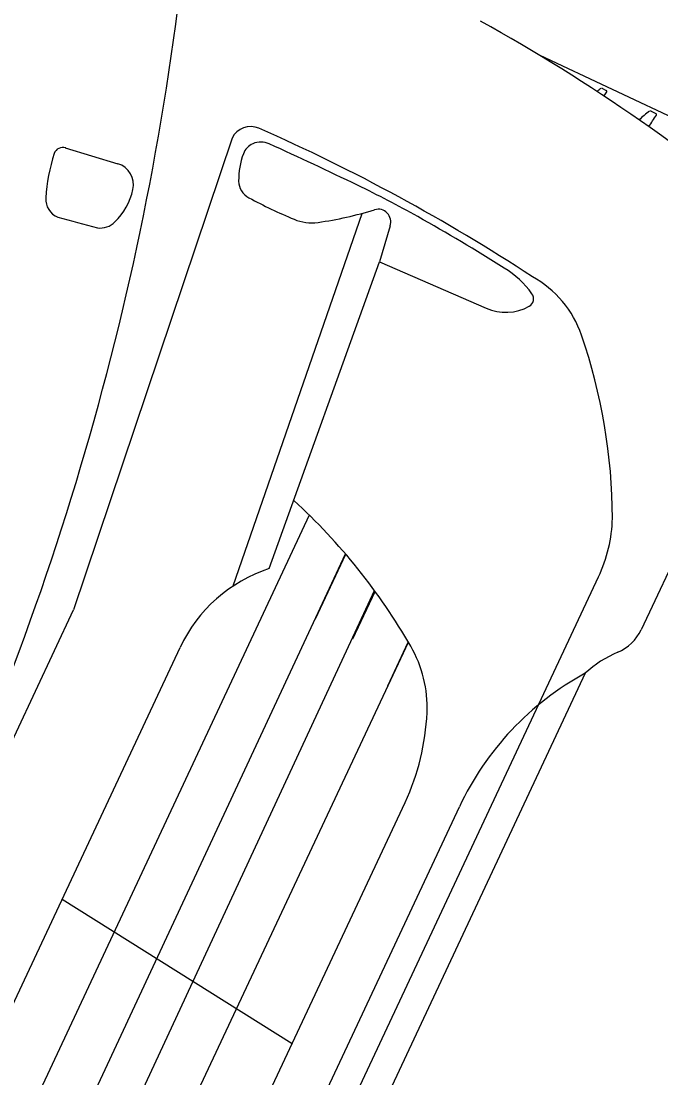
# Model space of a CAD drawing. Extents: x 14104283 to 14120882, y 8635219 to 8671666.
# Drawn here: x 14118252.4 to 14118257.16, y 8668535.44 to 8668543.31 of the extents above; entities that cross this region are included whole.
import ezdxf

# ---------------------------------------------------------------- set-up
doc = ezdxf.new("R2010")
doc.units = 0
doc.layers.add('Cell', color=7, linetype='Continuous')

msp = doc.modelspace()

# ---------------------------------------------------------------- linework, layer by layer
at = {"layer": 'Cell'}
for p, q in [((14118259.2317, 8668541.6583), (14118256.2602, 8668543.0504)), ((14118256.7257, 8668542.8061), (14118256.7537, 8668542.7919)), ((14118256.7586, 8668542.7807), (14118256.7586, 8668542.7807)), ((14118257.0869, 8668542.6366), (14118257.1223, 8668542.6193)), ((14118253.967, 8668542.4366), (14118252.7853, 8668538.9216)), ((14118252.7238, 8668542.3648), (14118253.1164, 8668542.2457)), ((14118253.9753, 8668539.1006), (14118254.9359, 8668541.8759)), ((14118255.1432, 8668541.7834), (14118255.0632, 8668541.5141)), ((14118258.203, 8668541.313), (14118257.0132, 8668538.7735)), ((14118254.5874, 8668538.8546), (14118254.8133, 8668539.3366)), ((14118254.866, 8668538.7057), (14118255.0319, 8668539.0598)), ((14118247.0544, 8668526.6887), (14118252.7853, 8668538.9216)), ((14118255.1256, 8668538.3559), (14118255.2789, 8668538.6831)), ((14118252.2093, 8668535.7189), (14118253.5793, 8668538.6432)), ((14118256.5968, 8668538.4501), (14118253.2265, 8668531.256)), ((14118252.7012, 8668536.7687), (14118254.4135, 8668535.6938))]:
    msp.add_line(p, q, dxfattribs=at)
for points in [[(14118254.2438, 8668539.2294), (14118255.0632, 8668541.5141), (14118255.8579, 8668541.169)], [(14118254.5418, 8668539.6275), (14118251.0891, 8668532.2574), (14118247.6363, 8668524.8873)], [(14118248.0293, 8668524.865), (14118251.4335, 8668532.096), (14118254.8105, 8668539.3398)], [(14118249.368, 8668523.5268), (14118253.0318, 8668531.3473), (14118256.6956, 8668539.1678)], [(14118248.3787, 8668524.8737), (14118251.7257, 8668531.9592), (14118255.0275, 8668539.0658)], [(14118248.8351, 8668524.9257), (14118252.0522, 8668531.8062), (14118255.2796, 8668538.6818)], [(14118249.7356, 8668525.7087), (14118252.495, 8668531.5987), (14118255.2544, 8668537.4887)], [(14118250.0208, 8668525.4196), (14118252.8399, 8668531.4371), (14118255.659, 8668537.4546)]]:
    msp.add_lwpolyline(points, dxfattribs=at)
for centre, radius, start, end in [((14118231.9141, 8668546.2065), 21.8297, 334.88463, 355.16802), ((14118249.0458, 8668531.1135), 13.9477, 49.42516, 60.95889), ((14118257.4175, 8668541.8319), 1.2012, 125.87028, 127.61004), ((14118256.7202, 8668542.7966), 0.0109, 60.20009, 127.37083), ((14118251.9011, 8668546.3315), 6.017, 323.46697, 323.83325), ((14118256.7496, 8668542.7835), 0.00943, 342.77138, 63.92496), ((14118257.7946, 8668541.6823), 1.1949, 126.98223, 131.84138), ((14118202.8119, 8668578.2351), 64.9571, 326.646628, 326.737873), ((14118257.0813, 8668542.6311), 0.00792, 44.56903, 133.74365), ((14118257.1181, 8668542.6108), 0.00943, 342.77138, 63.92496), ((14118254.1048, 8668542.3692), 0.1534, 66.22433, 153.95384), ((14118248.5181, 8668529.6879), 14.0108, 56.73725, 66.22433), ((14118252.706, 8668542.2997), 0.0675, 71.57232, 161.48979), ((14118254.1721, 8668542.2755), 0.1294, 112.85479, 159.77605), ((14118254.1808, 8668542.2549), 0.1518, 65.65114, 112.85479), ((14118242.6001, 8668516.6646), 28.2405, 64.1766, 65.65114), ((14118253.8359, 8668541.9214), 1.259, 161.48979, 176.84938), ((14118254.5877, 8668542.1224), 0.5723, 159.77605, 180.60144), ((14118253.069, 8668542.0894), 0.1634, 346.88801, 73.13342), ((14118254.1587, 8668542.1179), 0.1432, 180.60144, 242.18626), ((14118252.744, 8668542.1651), 0.4971, 314.70242, 346.88801), ((14118251.256, 8668534.5515), 8.3693, 60.71641, 64.1766), ((14118252.7255, 8668541.9826), 0.147, 176.84938, 247.1995), ((14118256.1485, 8668545.8898), 4.4078, 242.18626, 247.02979), ((14118254.212, 8668544.5672), 2.7869, 278.13965, 287.03235), ((14118255.0555, 8668541.8137), 0.0928, 340.94194, 107.03235), ((14118280.7177, 8668645.9079), 107.7748, 254.91468, 255.077424), ((14118252.9839, 8668541.9227), 0.1562, 262.7926, 314.70242), ((14118254.5591, 8668542.14), 0.335, 247.02979, 278.13965), ((14118247.9717, 8668528.6952), 15.0836, 57.87031, 60.71641), ((14118255.5919, 8668540.8289), 0.7556, 36.41337, 57.87031), ((14118255.8278, 8668540.7149), 0.7838, 18.8432, 61.42241), ((14118256.1486, 8668541.2395), 0.0638, 298.64544, 36.41337), ((14118256.0037, 8668541.5048), 0.3661, 246.52527, 298.64544), ((14118252.5115, 8668539.5832), 4.288, 0.291, 18.8432), ((14118251.3483, 8668536.3752), 4.558, 29.95928, 47.52988), ((14118255.6962, 8668539.636), 1.1036, 334.89759, 358.38999), ((14118254.5864, 8668538.1714), 1.1122, 107.94415, 154.89759), ((14118256.7114, 8668538.9149), 0.3333, 292.66005, 334.89759), ((14118254.5076, 8668538.1962), 0.9115, 357.56767, 29.95928), ((14118257.1536, 8668537.8557), 0.8144, 112.66005, 133.12808), ((14118257.6428, 8668536.5253), 2.1907, 118.52141, 154.89759), ((14118253.6682, 8668538.2319), 1.7517, 334.89759, 357.56767)]:
    msp.add_arc(centre, radius, start, end, dxfattribs=at)

doc.saveas('drawing.dxf')
